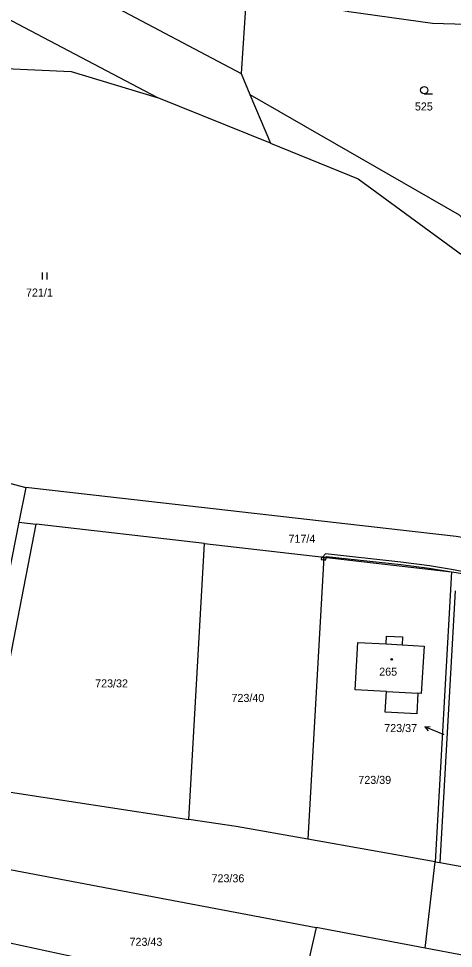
# Model space of a CAD drawing. Extents: x -776734 to -748832, y -1118122 to -976986.
# Drawn here: x -751311.9 to -751219.8, y -1113334.7 to -1113137.8 of the extents above; entities that cross this region are included whole.
import ezdxf

# ---------------------------------------------------------------- set-up
doc = ezdxf.new("R2010")
doc.units = 0
for name, color, linetype in [('KM_Hranice parcel', 7, 'Continuous'), ('KM_Parcelní čísla', 7, 'Continuous'), ('KM_Pop  PČ popisy', 7, 'Continuous'), ('KM_Vnitřní kresba', 7, 'Continuous'), ('KM_Věcná břemena k části', 7, 'Continuous'), ('KM_Značky budov', 7, 'Continuous'), ('KM_Značky kultur', 7, 'Continuous')]:
    doc.layers.add(name, color=color, linetype=linetype)

msp = doc.modelspace()

# ---------------------------------------------------------------- linework, layer by layer
at = {"layer": 'KM_Hranice parcel'}
for p, q in [((-751263.63, -1113132.39), (-751264.75, -1113149.44)), ((-751293.34, -1113134.36), (-751264.75, -1113149.44)), ((-751264.75, -1113149.44), (-751262.88, -1113153.87)), ((-751258.51, -1113164.22), (-751282.51, -1113154.5)), ((-751262.88, -1113153.87), (-751258.51, -1113164.22)), ((-751310.33, -1113237.12), (-751311.81, -1113244.47)), ((-751311.81, -1113244.47), (-751322.83, -1113300.01)), ((-751319.02, -1113300.82), (-751308.15, -1113244.89)), ((-751311.81, -1113244.47), (-751308.15, -1113244.89)), ((-751272.48, -1113248.99), (-751308.15, -1113244.89)), ((-751275.78, -1113307.4), (-751272.48, -1113248.99)), ((-751272.48, -1113248.99), (-751247.21, -1113251.9)), ((-751247.21, -1113251.9), (-751250.58, -1113311.61)), ((-751247.21, -1113251.9), (-751220.14, -1113255.01)), ((-751220.14, -1113255.01), (-751223.6, -1113316.38)), ((-751220.14, -1113255.01), (-751219.15, -1113255.13)), ((-751219.37, -1113258.99), (-751222.61, -1113316.55)), ((-751319.02, -1113300.82), (-751275.78, -1113307.4)), ((-751223.6, -1113316.38), (-751250.58, -1113311.61)), ((-751322.05, -1113316.43), (-751248.82, -1113330.31)), ((-751225.77, -1113334.67), (-751223.6, -1113316.38)), ((-751223.6, -1113316.38), (-751222.61, -1113316.55)), ((-751222.61, -1113316.55), (-751204.76, -1113319.7)), ((-751252.56, -1113346.73), (-751324.93, -1113331.23)), ((-751248.82, -1113330.31), (-751252.56, -1113346.73)), ((-751225.77, -1113334.67), (-751248.82, -1113330.31))]:
    msp.add_line(p, q, dxfattribs=at)
for points in [[(-751282.51, -1113154.5), (-751342.67, -1113122.86), (-751369.02, -1113110.17), (-751400.42, -1113096.67)], [(-751191.12, -1113139.81), (-751224.19, -1113138.84), (-751241.89, -1113136.35), (-751263.63, -1113132.39)], [(-751350.12, -1113149.61), (-751322.35, -1113148.04), (-751300.76, -1113149.02), (-751282.51, -1113154.5)], [(-751262.88, -1113153.87), (-751218.55, -1113179.38), (-751212.31, -1113186.05)], [(-751258.51, -1113164.22), (-751239.91, -1113171.76), (-751215.93, -1113189.33), (-751191.43, -1113223.11), (-751174.42, -1113241.31)], [(-751409.65, -1113214), (-751333.5, -1113230.94), (-751310.33, -1113237.12)], [(-751180.79, -1113251.75), (-751200.05, -1113250.73), (-751219.19, -1113247.52), (-751310.33, -1113237.12)], [(-751230.53, -1113268.77), (-751230.6, -1113270.44), (-751225.97, -1113270.69), (-751226.55, -1113280.73), (-751227.26, -1113280.69), (-751227.51, -1113285.07), (-751234.21, -1113284.71), (-751233.96, -1113280.31), (-751240.57, -1113279.94), (-751240, -1113269.92), (-751233.98, -1113270.25), (-751233.9, -1113268.6), (-751230.53, -1113268.77)], [(-751250.58, -1113311.61), (-751265.8, -1113308.92), (-751275.78, -1113307.4)], [(-751172.37, -1113345.17), (-751175.89, -1113344.21), (-751209.22, -1113337.81), (-751225.77, -1113334.67)]]:
    msp.add_lwpolyline(points, dxfattribs=at)
at = {"layer": 'KM_Pop  PČ popisy'}
for p, q in [((-751225.822, -1113287.767), (-751224.705, -1113287.698)), ((-751223.06, -1113288.94), (-751225.822, -1113287.767)), ((-751225.822, -1113287.767), (-751225.096, -1113288.62)), ((-751221.69, -1113289.52), (-751223.06, -1113288.94))]:
    msp.add_line(p, q, dxfattribs=at)
at = {"layer": 'KM_Vnitřní kresba'}
for p, q in [((-751233.98, -1113270.25), (-751230.6, -1113270.44)), ((-751233.96, -1113280.31), (-751227.26, -1113280.69))]:
    msp.add_line(p, q, dxfattribs=at)
at = {"layer": 'KM_Věcná břemena k části'}
for points in [[(-751247.48, -1113251.87), (-751246.87, -1113251.94), (-751246.64, -1113251.7), (-751230.87, -1113253.45), (-751224.91, -1113254.2), (-751220.14, -1113255.01), (-751219.15, -1113255.13), (-751208.15, -1113256.98), (-751201.81, -1113257.86), (-751201.51, -1113258.09), (-751201.29, -1113258.13), (-751200.9, -1113258.16), (-751201.04, -1113257.9), (-751200.7, -1113257.91), (-751200.68, -1113257.41), (-751201.71, -1113257.37), (-751209.99, -1113256.22), (-751215.98, -1113255.25), (-751220.18, -1113254.49), (-751224.82, -1113253.71), (-751230.87, -1113252.95), (-751246.84, -1113251.18)], [(-751247.21, -1113251.9), (-751247.48, -1113251.87), (-751247.71, -1113251.84), (-751247.77, -1113252.34), (-751247.24, -1113252.4)], [(-751247.21, -1113251.9), (-751247.24, -1113252.4), (-751246.77, -1113252.45), (-751246.71, -1113251.96), (-751246.87, -1113251.94)]]:
    msp.add_lwpolyline(points, close=True, dxfattribs=at)
at = {"layer": 'KM_Značky budov'}
msp.add_circle((-751232.8168, -1113273.5092), 0.175, dxfattribs=at)
at = {"layer": 'KM_Značky kultur'}
for p, q in [((-751225.943, -1113153.72), (-751224.193, -1113153.72)), ((-751306.781, -1113193.06), (-751306.781, -1113191.56)), ((-751305.78, -1113193.06), (-751305.78, -1113191.56))]:
    msp.add_line(p, q, dxfattribs=at)
msp.add_circle((-751225.9429, -1113152.9698), 0.75, dxfattribs=at)

# ---------------------------------------------------------------- texts
at = {"layer": 'KM_Parcelní čísla'}
for s, p in [('525', (-751227.92, -1113157.27)), ('721/1', (-751310.298, -1113196.68)), ('717/4', (-751254.69, -1113248.81)), ('265', (-751235.475, -1113276.97)), ('723/32', (-751295.647, -1113279.45)), ('723/40', (-751266.767, -1113282.53)), ('723/37', (-751234.405, -1113288.914)), ('723/39', (-751239.897, -1113299.89)), ('723/36', (-751270.997, -1113320.73)), ('723/43', (-751288.367, -1113334.18))]:
    msp.add_text(s, height=1.7, dxfattribs=at).set_placement(p)

doc.saveas('drawing.dxf')
